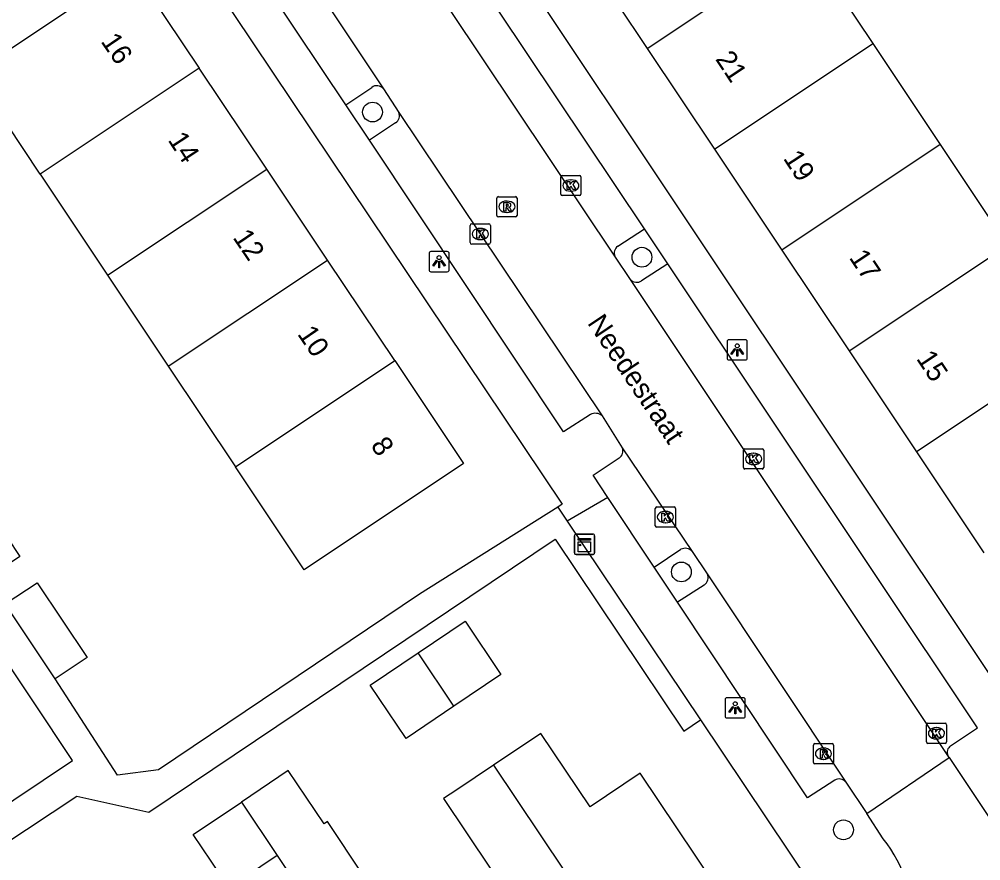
# Model space of a CAD drawing. Extents: x 158352 to 159489, y 383828 to 384597.
# Drawn here: x 158834.96 to 158882.5, y 384339.12 to 384380.71 of the extents above; entities that cross this region are included whole.
import ezdxf

# ---------------------------------------------------------------- set-up
doc = ezdxf.new("R2010")
doc.units = 0
for name, color, linetype in [('IMGEO_Boom', 7, 'Continuous'), ('IMGEO_Kast', 7, 'Continuous'), ('IMGEO_Kolk', 7, 'Continuous'), ('IMGEO_Lichtpunt', 7, 'Continuous'), ('IMGEO_Openbare_ruimte_label', 7, 'Continuous'), ('IMGEO_Pand', 7, 'Continuous'), ('IMGEO_Pand_nummerreeks', 7, 'Continuous'), ('IMGEO_Parkeervlak_open', 7, 'Continuous'), ('IMGEO_Rijbaan_lokaal_open', 7, 'Continuous'), ('IMGEO_Rioolput', 7, 'Continuous'), ('IMGEO_Voetpad_open', 7, 'Continuous')]:
    doc.layers.add(name, color=color, linetype=linetype)

msp = doc.modelspace()

# ---------------------------------------------------------------- linework, layer by layer
at = {"layer": 'IMGEO_Boom'}
for centre in [(158852.427, 384376.125), (158865.745, 384368.951), (158867.697, 384353.394), (158875.711, 384340.646)]:
    msp.add_circle(centre, 0.489, dxfattribs=at)
at = {"layer": 'IMGEO_Kast'}
for p, q in [((158862.405, 384354.336), (158862.405, 384355.177)), ((158862.405, 384355.177), (158862.405, 384354.336)), ((158862.48, 384355.261), (158863.321, 384355.261)), ((158863.321, 384355.261), (158862.48, 384355.261)), ((158863.405, 384355.186), (158863.405, 384354.345)), ((158863.405, 384354.345), (158863.405, 384355.186)), ((158863.33, 384354.261), (158862.489, 384354.261)), ((158862.489, 384354.261), (158863.33, 384354.261))]:
    msp.add_line(p, q, dxfattribs=at)
for points in [[(158862.6, 384355.051), (158863.2, 384355.051), (158863.2, 384354.966), (158862.6, 384354.966), (158862.6, 384355.051)], [(158862.6, 384354.876), (158863.2, 384354.876), (158863.2, 384354.387), (158862.6, 384354.387), (158862.6, 384354.876)]]:
    msp.add_lwpolyline(points, dxfattribs=at)
msp.add_circle((158862.684, 384354.725), 0.0377, dxfattribs=at)
for centre, start, end in [((158862.483, 384355.183), 92.4484, 184.2845), ((158862.483, 384355.183), 92.4484, 184.2845), ((158863.327, 384355.183), 2.4484, 94.2845), ((158863.327, 384355.183), 2.4484, 94.2845), ((158862.483, 384354.339), 182.4484, 274.2845), ((158862.483, 384354.339), 182.4484, 274.2845), ((158863.327, 384354.339), 272.4484, 4.2845), ((158863.327, 384354.339), 272.4484, 4.2845)]:
    msp.add_arc(centre, 0.0779, start, end, dxfattribs=at)
at = {"layer": 'IMGEO_Kolk'}
for p, q in [((158861.732, 384372.07), (158861.732, 384372.922)), ((158861.807, 384372.996), (158862.659, 384372.996)), ((158862.22, 384372.776), (158862.245, 384372.776)), ((158862.733, 384372.922), (158862.733, 384372.07)), ((158862.243, 384372.216), (158862.218, 384372.216)), ((158862.659, 384371.996), (158861.807, 384371.996)), ((158857.255, 384369.673), (158857.255, 384370.525)), ((158857.33, 384370.599), (158858.182, 384370.599)), ((158857.743, 384370.379), (158857.768, 384370.379)), ((158858.256, 384370.525), (158858.256, 384369.673)), ((158857.766, 384369.819), (158857.741, 384369.819)), ((158858.182, 384369.599), (158857.33, 384369.599)), ((158870.767, 384358.557), (158870.767, 384359.409)), ((158870.842, 384359.483), (158871.694, 384359.483)), ((158871.255, 384359.263), (158871.28, 384359.263)), ((158871.768, 384359.409), (158871.768, 384358.557)), ((158871.694, 384358.483), (158870.842, 384358.483)), ((158871.278, 384358.703), (158871.253, 384358.703)), ((158866.407, 384355.68), (158866.407, 384356.532)), ((158866.482, 384356.606), (158867.334, 384356.606)), ((158866.895, 384356.386), (158866.92, 384356.386)), ((158867.408, 384356.532), (158867.408, 384355.68)), ((158867.334, 384355.606), (158866.482, 384355.606)), ((158866.918, 384355.826), (158866.893, 384355.826)), ((158879.809, 384344.993), (158879.809, 384345.845)), ((158879.884, 384345.919), (158880.736, 384345.919)), ((158880.297, 384345.699), (158880.322, 384345.699)), ((158880.81, 384345.845), (158880.81, 384344.993)), ((158880.32, 384345.139), (158880.295, 384345.139)), ((158880.736, 384344.919), (158879.884, 384344.919))]:
    msp.add_line(p, q, dxfattribs=at)
for points in [[(158861.732, 384372.07), (158861.732, 384372.922)], [(158861.807, 384372.996), (158862.659, 384372.996)], [(158862.053, 384372.696), (158862.176, 384372.696), (158862.176, 384372.545), (158862.306, 384372.696), (158862.47, 384372.696), (158862.324, 384372.545), (158862.477, 384372.296), (158862.325, 384372.296), (158862.24, 384372.46), (158862.176, 384372.393), (158862.176, 384372.296), (158862.053, 384372.296), (158862.053, 384372.696)], [(158862.733, 384372.922), (158862.733, 384372.07)], [(158862.659, 384371.996), (158861.807, 384371.996)], [(158857.255, 384369.673), (158857.255, 384370.525)], [(158857.33, 384370.599), (158858.182, 384370.599)], [(158857.576, 384370.299), (158857.699, 384370.299), (158857.699, 384370.148), (158857.829, 384370.299), (158857.993, 384370.299), (158857.847, 384370.148), (158858, 384369.899), (158857.848, 384369.899), (158857.763, 384370.063), (158857.699, 384369.996), (158857.699, 384369.899), (158857.576, 384369.899), (158857.576, 384370.299)], [(158858.256, 384370.525), (158858.256, 384369.673)], [(158858.182, 384369.599), (158857.33, 384369.599)], [(158870.767, 384358.557), (158870.767, 384359.409)], [(158870.842, 384359.483), (158871.694, 384359.483)], [(158871.768, 384359.409), (158871.768, 384358.557)], [(158871.088, 384359.183), (158871.211, 384359.183), (158871.211, 384359.032), (158871.341, 384359.183), (158871.505, 384359.183), (158871.359, 384359.032), (158871.512, 384358.783), (158871.36, 384358.783), (158871.275, 384358.947), (158871.211, 384358.88), (158871.211, 384358.783), (158871.088, 384358.783), (158871.088, 384359.183)], [(158871.694, 384358.483), (158870.842, 384358.483)], [(158866.407, 384355.68), (158866.407, 384356.532)], [(158866.482, 384356.606), (158867.334, 384356.606)], [(158867.408, 384356.532), (158867.408, 384355.68)], [(158866.728, 384356.306), (158866.851, 384356.306), (158866.851, 384356.155), (158866.981, 384356.306), (158867.145, 384356.306), (158866.999, 384356.155), (158867.152, 384355.906), (158867, 384355.906), (158866.915, 384356.07), (158866.851, 384356.003), (158866.851, 384355.906), (158866.728, 384355.906), (158866.728, 384356.306)], [(158867.334, 384355.606), (158866.482, 384355.606)], [(158879.809, 384344.993), (158879.809, 384345.845)], [(158879.884, 384345.919), (158880.736, 384345.919)], [(158880.13, 384345.619), (158880.253, 384345.619), (158880.253, 384345.468), (158880.383, 384345.619), (158880.547, 384345.619), (158880.401, 384345.468), (158880.554, 384345.219), (158880.402, 384345.219), (158880.317, 384345.383), (158880.253, 384345.316), (158880.253, 384345.219), (158880.13, 384345.219), (158880.13, 384345.619)], [(158880.81, 384345.845), (158880.81, 384344.993)], [(158880.736, 384344.919), (158879.884, 384344.919)]]:
    msp.add_lwpolyline(points, dxfattribs=at)
for centre, start, end in [((158861.809, 384372.92), 91.552, 178.448), ((158861.809, 384372.92), 91.552, 178.448), ((158862.657, 384372.92), 1.552, 88.448), ((158862.657, 384372.92), 1.552, 88.448), ((158861.809, 384372.072), 181.552, 268.448), ((158861.809, 384372.072), 181.552, 268.448), ((158862.657, 384372.072), 271.552, 358.448), ((158862.657, 384372.072), 271.552, 358.448), ((158857.332, 384370.523), 91.552, 178.448), ((158857.332, 384370.523), 91.552, 178.448), ((158858.18, 384370.523), 1.552, 88.448), ((158858.18, 384370.523), 1.552, 88.448), ((158857.332, 384369.675), 181.552, 268.448), ((158857.332, 384369.675), 181.552, 268.448), ((158858.18, 384369.675), 271.552, 358.448), ((158858.18, 384369.675), 271.552, 358.448), ((158870.844, 384359.407), 91.552, 178.448), ((158870.844, 384359.407), 91.552, 178.448), ((158871.692, 384359.407), 1.552, 88.448), ((158871.692, 384359.407), 1.552, 88.448), ((158870.844, 384358.559), 181.552, 268.448), ((158870.844, 384358.559), 181.552, 268.448), ((158871.692, 384358.559), 271.552, 358.448), ((158871.692, 384358.559), 271.552, 358.448), ((158866.484, 384356.53), 91.552, 178.448), ((158866.484, 384356.53), 91.552, 178.448), ((158867.332, 384356.53), 1.552, 88.448), ((158867.332, 384356.53), 1.552, 88.448), ((158866.484, 384355.682), 181.552, 268.448), ((158866.484, 384355.682), 181.552, 268.448), ((158867.332, 384355.682), 271.552, 358.448), ((158867.332, 384355.682), 271.552, 358.448), ((158879.886, 384345.843), 91.552, 178.448), ((158879.886, 384345.843), 91.552, 178.448), ((158880.734, 384345.843), 1.552, 88.448), ((158880.734, 384345.843), 1.552, 88.448), ((158879.886, 384344.995), 181.552, 268.448), ((158879.886, 384344.995), 181.552, 268.448), ((158880.734, 384344.995), 271.552, 358.448), ((158880.734, 384344.995), 271.552, 358.448)]:
    msp.add_arc(centre, 0.0765, start, end, dxfattribs=at)
for centre, major_axis, ratio, start_param, end_param in [((158862.219, 384372.496), (-0.387, 0.002), 0.722429, 4.712389, 7.853982), ((158862.244, 384372.496), (-0.39, 0.002), 0.717154, 1.570796, 4.712389), ((158857.742, 384370.099), (-0.387, 0.002), 0.722429, 4.712389, 7.853982), ((158857.767, 384370.099), (-0.39, 0.002), 0.717154, 1.570796, 4.712389), ((158871.254, 384358.983), (-0.387, 0.002), 0.722429, 4.712389, 7.853982), ((158871.279, 384358.983), (-0.39, 0.002), 0.717154, 1.570796, 4.712389), ((158866.894, 384356.106), (-0.387, 0.002), 0.722429, 4.712389, 7.853982), ((158866.919, 384356.106), (-0.39, 0.002), 0.717154, 1.570796, 4.712389), ((158880.296, 384345.419), (-0.387, 0.002), 0.722429, 4.712389, 7.853982), ((158880.321, 384345.419), (-0.39, 0.002), 0.717154, 1.570796, 4.712389)]:
    msp.add_ellipse(centre, major_axis=major_axis, ratio=ratio, start_param=start_param, end_param=end_param, dxfattribs=at)
at = {"layer": 'IMGEO_Lichtpunt'}
for p, q in [((158856.123, 384369.23), (158855.315, 384369.23)), ((158856.123, 384369.23), (158855.315, 384369.23)), ((158855.221, 384369.135), (158855.221, 384368.328)), ((158855.221, 384369.135), (158855.221, 384368.328)), ((158856.217, 384368.328), (158856.217, 384369.135)), ((158856.217, 384368.328), (158856.217, 384369.135)), ((158855.315, 384368.234), (158856.123, 384368.234)), ((158855.315, 384368.234), (158856.123, 384368.234)), ((158869.958, 384364.774), (158869.958, 384363.967)), ((158869.958, 384364.774), (158869.958, 384363.967)), ((158870.86, 384364.869), (158870.052, 384364.869)), ((158870.86, 384364.869), (158870.052, 384364.869)), ((158870.954, 384363.967), (158870.954, 384364.774)), ((158870.954, 384363.967), (158870.954, 384364.774)), ((158870.052, 384363.873), (158870.86, 384363.873)), ((158870.052, 384363.873), (158870.86, 384363.873)), ((158869.859, 384347.08), (158869.859, 384346.273)), ((158869.859, 384347.08), (158869.859, 384346.273)), ((158870.761, 384347.175), (158869.953, 384347.175)), ((158870.761, 384347.175), (158869.953, 384347.175)), ((158870.855, 384346.273), (158870.855, 384347.08)), ((158870.855, 384346.273), (158870.855, 384347.08)), ((158869.953, 384346.179), (158870.761, 384346.179)), ((158869.953, 384346.179), (158870.761, 384346.179))]:
    msp.add_line(p, q, dxfattribs=at)
for points in [[(158855.595, 384368.799), (158855.634, 384368.771), (158855.446, 384368.509), (158855.408, 384368.536), (158855.595, 384368.799)], [(158855.697, 384368.751), (158855.744, 384368.751), (158855.744, 384368.429), (158855.697, 384368.429), (158855.697, 384368.751)], [(158855.807, 384368.771), (158855.845, 384368.798), (158856.032, 384368.536), (158855.993, 384368.508), (158855.807, 384368.771)], [(158870.332, 384364.438), (158870.371, 384364.41), (158870.183, 384364.148), (158870.145, 384364.175), (158870.332, 384364.438)], [(158870.434, 384364.39), (158870.481, 384364.39), (158870.481, 384364.068), (158870.434, 384364.068), (158870.434, 384364.39)], [(158870.544, 384364.41), (158870.582, 384364.437), (158870.769, 384364.175), (158870.73, 384364.147), (158870.544, 384364.41)], [(158870.233, 384346.744), (158870.272, 384346.716), (158870.084, 384346.454), (158870.046, 384346.481), (158870.233, 384346.744)], [(158870.335, 384346.696), (158870.382, 384346.696), (158870.382, 384346.374), (158870.335, 384346.374), (158870.335, 384346.696)], [(158870.445, 384346.716), (158870.483, 384346.743), (158870.67, 384346.481), (158870.631, 384346.453), (158870.445, 384346.716)]]:
    msp.add_lwpolyline(points, dxfattribs=at)
for centre in [(158855.72, 384368.933), (158870.457, 384364.572), (158870.358, 384346.878)]:
    msp.add_circle(centre, 0.0994, dxfattribs=at)
for centre, start, end in [((158855.315, 384369.135), 90, 180), ((158855.315, 384369.135), 90, 180), ((158856.123, 384369.135), 0, 90), ((158856.123, 384369.135), 0, 90), ((158855.315, 384368.328), 180, 270), ((158855.315, 384368.328), 180, 270), ((158856.123, 384368.328), 270, 0), ((158856.123, 384368.328), 270, 360), ((158870.052, 384364.774), 90, 180), ((158870.052, 384364.774), 90, 180), ((158870.86, 384364.774), 0, 90), ((158870.86, 384364.774), 0, 90), ((158870.052, 384363.967), 180, 270), ((158870.052, 384363.967), 180, 270), ((158870.86, 384363.967), 270, 0), ((158870.86, 384363.967), 270, 360), ((158869.953, 384347.08), 90, 180), ((158869.953, 384347.08), 90, 180), ((158870.761, 384347.08), 0, 90), ((158870.761, 384347.08), 0, 90), ((158869.953, 384346.273), 180, 270), ((158869.953, 384346.273), 180, 270), ((158870.761, 384346.273), 270, 0), ((158870.761, 384346.273), 270, 360)]:
    msp.add_arc(centre, 0.0946, start, end, dxfattribs=at)
at = {"layer": 'IMGEO_Pand'}
for points in [[(158866.012, 384379.27), (158873.841, 384384.489)], [(158873.841, 384384.489), (158877.162, 384379.51)], [(158863.012, 384383.764), (158866.012, 384379.27)], [(158832.675, 384378.031), (158840.531, 384383.271)], [(158840.531, 384383.271), (158843.858, 384378.296)], [(158866.012, 384379.27), (158869.335, 384374.292)], [(158869.335, 384374.292), (158877.162, 384379.51)], [(158877.162, 384379.51), (158880.493, 384374.516)], [(158843.858, 384378.296), (158835.996, 384373.052)], [(158847.194, 384373.306), (158843.858, 384378.296)], [(158835.996, 384373.052), (158832.675, 384378.031)], [(158880.493, 384374.516), (158872.667, 384369.3)], [(158880.493, 384374.516), (158883.815, 384369.537)], [(158869.335, 384374.292), (158872.667, 384369.3)], [(158835.996, 384373.052), (158839.327, 384368.058)], [(158839.327, 384368.058), (158847.194, 384373.306)], [(158850.198, 384368.813), (158847.194, 384373.306)], [(158872.667, 384369.3), (158875.99, 384364.321)], [(158875.99, 384364.321), (158883.815, 384369.537)], [(158842.326, 384363.563), (158850.198, 384368.813)], [(158853.524, 384363.839), (158850.198, 384368.813)], [(158839.327, 384368.058), (158842.326, 384363.563)], [(158887.145, 384364.544), (158879.323, 384359.329)], [(158875.99, 384364.321), (158879.323, 384359.329)], [(158842.326, 384363.563), (158845.646, 384358.584)], [(158853.524, 384363.839), (158856.927, 384358.749), (158849.043, 384353.491), (158845.646, 384358.584)], [(158845.646, 384358.584), (158853.524, 384363.839)], [(158879.323, 384359.329), (158882.655, 384354.338)], [(158830.948, 384356.8), (158832.531, 384357.85), (158834.982, 384354.156), (158833.399, 384353.105)], [(158834.269, 384351.81), (158835.851, 384352.863), (158838.311, 384349.167), (158836.729, 384348.114)], [(158836.729, 384348.114), (158834.269, 384351.81)], [(158854.683, 384349.404), (158856.999, 384350.966), (158858.776, 384348.332), (158856.451, 384346.764)], [(158856.451, 384346.764), (158854.085, 384345.169), (158852.308, 384347.803), (158854.683, 384349.404)], [(158856.451, 384346.764), (158854.683, 384349.404)], [(158865.396, 384333.411), (158865.535, 384333.504), (158866.792, 384334.345), (158870.218, 384336.64), (158865.661, 384343.446), (158863.188, 384341.789), (158860.746, 384345.411), (158858.407, 384343.844)], [(158851.971, 384338.408), (158850.196, 384341.059), (158850.034, 384340.95), (158848.257, 384343.584), (158845.941, 384342.022)], [(158858.407, 384343.844), (158856.592, 384342.629), (158855.94, 384342.192), (158858.245, 384338.749), (158855.988, 384337.238), (158856.565, 384336.377)], [(158858.407, 384343.844), (158865.396, 384333.411)], [(158847.709, 384339.382), (158845.343, 384337.787), (158843.566, 384340.421), (158845.941, 384342.022)], [(158845.941, 384342.022), (158847.709, 384339.382)], [(158847.709, 384339.382), (158849.479, 384336.739)]]:
    msp.add_lwpolyline(points, dxfattribs=at)
at = {"layer": 'IMGEO_Parkeervlak_open'}
for points in [[(158851.105, 384376.477), (158852.385, 384377.342)], [(158853.567, 384375.589), (158852.279, 384374.731)], [(158864.551, 384369.495), (158865.866, 384370.36)], [(158867.02, 384368.63), (158865.726, 384367.777)], [(158866.352, 384353.638), (158867.675, 384354.514)], [(158868.828, 384352.745), (158867.502, 384351.898)]]:
    msp.add_lwpolyline(points, dxfattribs=at)
for centre, radius, start, end in [((158852.642, 384377.008), 0.422, 40.0151, 127.5865), ((158853.338, 384375.946), 0.424, 302.6596, 22.7952), ((158864.792, 384369.157), 0.415, 125.5029, 202.6063), ((158865.495, 384368.152), 0.44, 224.5561, 301.6089), ((158867.885, 384354.1), 0.464, 41.7467, 116.8647), ((158868.565, 384353.112), 0.451, 305.6932, 25.8037)]:
    msp.add_arc(centre, radius, start, end, dxfattribs=at)
at = {"layer": 'IMGEO_Rijbaan_lokaal_open'}
for points in [[(158836.444, 384402.048), (158852.965, 384377.279)], [(158864.409, 384368.998), (158848.129, 384393.356)], [(158852.965, 384377.279), (158853.729, 384376.11)], [(158853.729, 384376.11), (158863.781, 384361.105)], [(158865.182, 384367.843), (158864.409, 384368.998)], [(158880.866, 384344.324), (158865.182, 384367.843)], [(158863.781, 384361.105), (158864.772, 384359.528)], [(158864.772, 384359.528), (158868.231, 384354.409)], [(158868.231, 384354.409), (158868.971, 384353.308)], [(158868.971, 384353.308), (158875.822, 384343.004)], [(158876.864, 384341.454), (158880.929, 384344.216)], [(158880.929, 384344.216), (158880.866, 384344.324)], [(158880.929, 384344.216), (158883.708, 384340.071)], [(158875.822, 384343.004), (158876.864, 384341.454)], [(158877.672, 384340.204), (158876.864, 384341.454)]]:
    msp.add_lwpolyline(points, dxfattribs=at)
msp.add_arc((158872.74, 384336.206), 6.349, 310.098, 39.0244, dxfattribs=at)
at = {"layer": 'IMGEO_Rioolput'}
for p, q in [((158858.572, 384371.018), (158858.572, 384371.87)), ((158858.647, 384371.944), (158859.499, 384371.944)), ((158859.06, 384371.724), (158859.085, 384371.724)), ((158859.573, 384371.87), (158859.573, 384371.018)), ((158859.083, 384371.164), (158859.058, 384371.164)), ((158859.499, 384370.944), (158858.647, 384370.944)), ((158874.221, 384343.983), (158874.221, 384344.835)), ((158874.296, 384344.909), (158875.148, 384344.909)), ((158874.709, 384344.689), (158874.734, 384344.689)), ((158875.222, 384344.835), (158875.222, 384343.983)), ((158874.732, 384344.129), (158874.707, 384344.129)), ((158875.148, 384343.909), (158874.296, 384343.909))]:
    msp.add_line(p, q, dxfattribs=at)
for points in [[(158858.572, 384371.018), (158858.572, 384371.87)], [(158858.647, 384371.944), (158859.499, 384371.944)], [(158859.161, 384371.642), (158858.909, 384371.644), (158858.909, 384371.244)], [(158859.573, 384371.87), (158859.573, 384371.018)], [(158858.909, 384371.244), (158859.033, 384371.244), (158859.033, 384371.406), (158859.044, 384371.406)], [(158859.087, 384371.563), (158859.033, 384371.563), (158859.033, 384371.482)], [(158859.033, 384371.482), (158859.085, 384371.482)], [(158859.091, 384371.377), (158859.162, 384371.244), (158859.302, 384371.244), (158859.237, 384371.37)], [(158859.499, 384370.944), (158858.647, 384370.944)], [(158874.221, 384343.983), (158874.221, 384344.835)], [(158874.296, 384344.909), (158875.148, 384344.909)], [(158874.81, 384344.607), (158874.558, 384344.609), (158874.558, 384344.209)], [(158874.736, 384344.528), (158874.682, 384344.528), (158874.682, 384344.447)], [(158875.222, 384344.835), (158875.222, 384343.983)], [(158874.558, 384344.209), (158874.682, 384344.209), (158874.682, 384344.371), (158874.693, 384344.371)], [(158874.682, 384344.447), (158874.734, 384344.447)], [(158874.74, 384344.342), (158874.811, 384344.209), (158874.951, 384344.209), (158874.886, 384344.335)], [(158875.148, 384343.909), (158874.296, 384343.909)]]:
    msp.add_lwpolyline(points, dxfattribs=at)
for centre, radius, start, end in [((158858.649, 384371.868), 0.0765, 91.552, 178.448), ((158858.649, 384371.868), 0.0765, 91.552, 178.448), ((158859.16, 384371.532), 0.109, 350.3612, 89.416), ((158859.497, 384371.868), 0.0765, 1.552, 88.448), ((158859.497, 384371.868), 0.0765, 1.552, 88.448), ((158859.043, 384371.353), 0.0533, 26.0293, 88.6989), ((158859.069, 384371.671), 0.19, 274.7715, 282.9687), ((158859.093, 384371.467), 0.0964, 77.0061, 93.1865), ((158859.107, 384371.524), 0.0378, 276.6634, 79.6772), ((158859.158, 384371.532), 0.112, 277.5842, 350.9817), ((158859.142, 384371.317), 0.108, 29.5134, 73.7905), ((158858.649, 384371.02), 0.0765, 181.552, 268.448), ((158858.649, 384371.02), 0.0765, 181.552, 268.448), ((158859.497, 384371.02), 0.0765, 271.552, 358.448), ((158859.497, 384371.02), 0.0765, 271.552, 358.448), ((158874.298, 384344.833), 0.0765, 91.552, 178.448), ((158874.298, 384344.833), 0.0765, 91.552, 178.448), ((158874.742, 384344.432), 0.0964, 77.0061, 93.1865), ((158874.756, 384344.489), 0.0378, 276.6634, 79.6772), ((158874.809, 384344.497), 0.109, 350.3612, 89.416), ((158875.146, 384344.833), 0.0765, 1.552, 88.448), ((158875.146, 384344.833), 0.0765, 1.552, 88.448), ((158874.692, 384344.318), 0.0533, 26.0293, 88.6989), ((158874.718, 384344.636), 0.19, 274.7715, 282.9687), ((158874.807, 384344.497), 0.112, 277.5842, 350.9817), ((158874.791, 384344.282), 0.108, 29.5134, 73.7905), ((158874.298, 384343.985), 0.0765, 181.552, 268.448), ((158874.298, 384343.985), 0.0765, 181.552, 268.448), ((158875.146, 384343.985), 0.0765, 271.552, 358.448), ((158875.146, 384343.985), 0.0765, 271.552, 358.448)]:
    msp.add_arc(centre, radius, start, end, dxfattribs=at)
for centre, major_axis, ratio, start_param, end_param in [((158859.059, 384371.444), (-0.387, 0.002), 0.722429, 4.712389, 7.853982), ((158859.084, 384371.444), (-0.39, 0.002), 0.717154, 1.570796, 4.712389), ((158874.708, 384344.409), (-0.387, 0.002), 0.722429, 4.712389, 7.853982), ((158874.733, 384344.409), (-0.39, 0.002), 0.717154, 1.570796, 4.712389)]:
    msp.add_ellipse(centre, major_axis=major_axis, ratio=ratio, start_param=start_param, end_param=end_param, dxfattribs=at)
at = {"layer": 'IMGEO_Voetpad_open'}
for points in [[(158883.501, 384347.478), (158844.163, 384406.455)], [(158851.105, 384376.477), (158842.492, 384389.361), (158835.005, 384400.562)], [(158833.109, 384399.525), (158861.811, 384356.746), (158861.583, 384356.598)], [(158865.866, 384370.36), (158849.977, 384394.136)], [(158852.279, 384374.731), (158851.105, 384376.477)], [(158863.2, 384361.176), (158861.866, 384360.316), (158852.279, 384374.731)], [(158827.419, 384337.261), (158837.601, 384344.069), (158819.7, 384370.964), (158806.819, 384362.39)], [(158867.02, 384368.63), (158865.866, 384370.36)], [(158881.008, 384344.798), (158882.343, 384345.697), (158867.02, 384368.63)], [(158864.065, 384357.071), (158863.332, 384358.17), (158864.618, 384359.027)], [(158864.065, 384357.071), (158862.05, 384355.902)], [(158866.352, 384353.638), (158864.065, 384357.071)], [(158861.583, 384356.598), (158854.742, 384352.295), (158841.84, 384343.62), (158839.81, 384343.349), (158836.729, 384348.114)], [(158861.583, 384356.598), (158862.05, 384355.902)], [(158862.05, 384355.902), (158868.637, 384346.081)], [(158815.887, 384327.73), (158819.74, 384330.315), (158824.183, 384333.296), (158837.811, 384342.305), (158841.36, 384341.527), (158861.458, 384355.013), (158867.819, 384345.532), (158868.637, 384346.081)], [(158867.502, 384351.898), (158866.352, 384353.638)], [(158875.28, 384343.104), (158873.93, 384342.232), (158867.502, 384351.898)], [(158868.637, 384346.081), (158875.167, 384336.345), (158876.378, 384334.482)]]:
    msp.add_lwpolyline(points, dxfattribs=at)
for centre, radius, start, end in [((158863.442, 384360.741), 0.497, 46.9954, 119.0703), ((158864.413, 384359.364), 0.395, 301.3422, 24.4845), ((158881.238, 384344.471), 0.4, 125.1009, 201.545), ((158875.495, 384342.753), 0.412, 37.5688, 121.524)]:
    msp.add_arc(centre, radius, start, end, dxfattribs=at)

# ---------------------------------------------------------------- texts
at = {"layer": 'IMGEO_Openbare_ruimte_label'}
msp.add_text('Needestraat', height=1, rotation=303.833, dxfattribs=at).set_placement((158863.02, 384365.698))
at = {"layer": 'IMGEO_Pand_nummerreeks'}
for s, rotation, p in [('16', 304.2559, (158838.964, 384379.62)), ('21', 303.4335, (158869.354, 384378.745)), ('14', 303.5006, (158842.28, 384374.746)), ('19', 303.3031, (158872.703, 384373.841)), ('12', 304.1916, (158845.49, 384369.924)), ('17', 303.7282, (158875.96, 384368.932)), ('10', 304.3107, (158848.683, 384365.154)), ('15', 303.4335, (158879.285, 384363.941)), ('8', 303.9576, (158852.304, 384359.647))]:
    msp.add_text(s, height=1, rotation=rotation, dxfattribs=at).set_placement(p)

doc.saveas('drawing.dxf')
